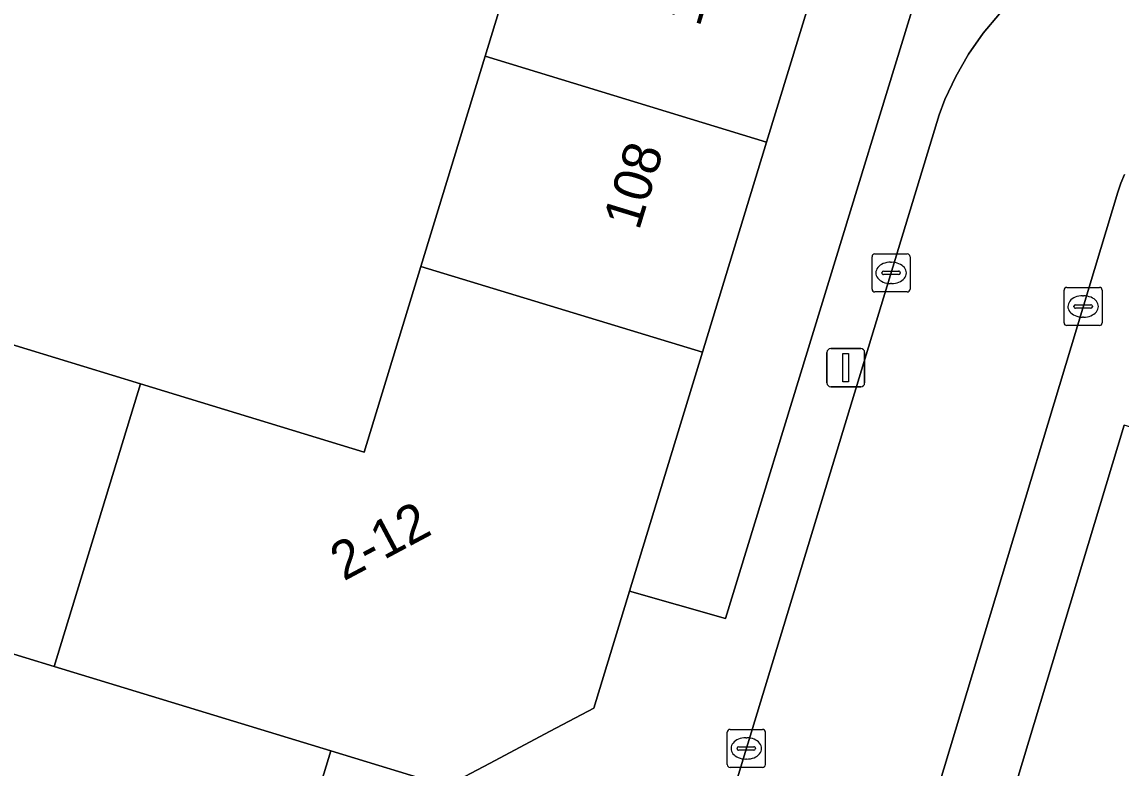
# Model space of a CAD drawing. Extents: x 160304 to 160955, y 383684 to 384161.
# Drawn here: x 160748.29 to 160777.16, y 383775.84 to 383795.43 of the extents above; entities that cross this region are included whole.
import ezdxf

# ---------------------------------------------------------------- set-up
doc = ezdxf.new("R2010")
doc.units = 0
for name, color, linetype in [('IMGEO_Erf', 7, 'Continuous'), ('IMGEO_Kolk', 7, 'Continuous'), ('IMGEO_Lichtmast', 7, 'Continuous'), ('IMGEO_Pand', 7, 'Continuous'), ('IMGEO_Pand_nummerreeks', 7, 'Continuous'), ('IMGEO_Rijbaan_lokaal_open', 7, 'Continuous'), ('IMGEO_Voetpad_open', 7, 'Continuous')]:
    doc.layers.add(name, color=color, linetype=linetype)

msp = doc.modelspace()

# ---------------------------------------------------------------- linework, layer by layer
at = {"layer": 'IMGEO_Erf'}
msp.add_lwpolyline([(160719.497, 383795.67), (160725.313, 383793.894), (160730.532, 383792.301), (160735.749, 383790.708), (160740.967, 383789.115), (160746.185, 383787.522), (160751.401, 383785.93), (160757.279, 383784.135), (160758.769, 383789.013), (160760.453, 383794.532), (160763.405, 383804.2)], dxfattribs=at)
for points in [[(160771.796, 383796.164), (160769.268, 383796.935), (160767.846, 383792.276), (160766.161, 383786.756), (160764.245, 383780.484), (160766.765, 383779.761)], [(160715.206, 383783.583), (160754.942, 383771.483), (160756.398, 383776.288), (160749.136, 383778.505), (160743.919, 383780.098), (160738.701, 383781.692), (160733.483, 383783.285), (160728.266, 383784.878), (160723.048, 383786.471), (160716.717, 383788.404)]]:
    msp.add_lwpolyline(points, close=True, dxfattribs=at)
at = {"layer": 'IMGEO_Kolk'}
for p, q in [((160770.617, 383788.416), (160770.617, 383789.268)), ((160770.692, 383789.342), (160771.544, 383789.342)), ((160771.618, 383789.268), (160771.618, 383788.416)), ((160770.919, 383788.885), (160771.317, 383788.885)), ((160771.105, 383789.122), (160771.13, 383789.122)), ((160770.876, 383788.836), (160770.876, 383788.848)), ((160771.314, 383788.799), (160770.916, 383788.799)), ((160771.36, 383788.848), (160771.36, 383788.836)), ((160771.544, 383788.342), (160770.692, 383788.342)), ((160771.128, 383788.562), (160771.103, 383788.562)), ((160775.661, 383787.534), (160775.661, 383788.386)), ((160775.736, 383788.46), (160776.588, 383788.46)), ((160776.662, 383788.386), (160776.662, 383787.534)), ((160776.149, 383788.24), (160776.174, 383788.24)), ((160775.92, 383787.954), (160775.92, 383787.966)), ((160776.358, 383787.917), (160775.96, 383787.917)), ((160775.963, 383788.003), (160776.361, 383788.003)), ((160776.404, 383787.966), (160776.404, 383787.954)), ((160776.588, 383787.46), (160775.736, 383787.46)), ((160776.172, 383787.68), (160776.147, 383787.68)), ((160766.813, 383775.927), (160766.813, 383776.779)), ((160766.888, 383776.853), (160767.74, 383776.853)), ((160767.814, 383776.779), (160767.814, 383775.927)), ((160767.301, 383776.633), (160767.326, 383776.633)), ((160767.072, 383776.347), (160767.072, 383776.359)), ((160767.51, 383776.31), (160767.112, 383776.31)), ((160767.115, 383776.396), (160767.513, 383776.396)), ((160767.556, 383776.359), (160767.556, 383776.347)), ((160767.324, 383776.073), (160767.299, 383776.073)), ((160767.74, 383775.853), (160766.888, 383775.853))]:
    msp.add_line(p, q, dxfattribs=at)
for points in [[(160770.617, 383788.416), (160770.617, 383789.268)], [(160770.692, 383789.342), (160771.544, 383789.342)], [(160771.618, 383789.268), (160771.618, 383788.416)], [(160771.544, 383788.342), (160770.692, 383788.342)], [(160775.661, 383787.534), (160775.661, 383788.386)], [(160775.736, 383788.46), (160776.588, 383788.46)], [(160776.662, 383788.386), (160776.662, 383787.534)], [(160776.588, 383787.46), (160775.736, 383787.46)], [(160766.813, 383775.927), (160766.813, 383776.779)], [(160766.888, 383776.853), (160767.74, 383776.853)], [(160767.814, 383776.779), (160767.814, 383775.927)], [(160767.74, 383775.853), (160766.888, 383775.853)]]:
    msp.add_lwpolyline(points, dxfattribs=at)
for centre, radius, start, end in [((160770.694, 383789.266), 0.0765, 91.552, 178.448), ((160770.694, 383789.266), 0.0765, 91.552, 178.448), ((160771.542, 383789.266), 0.0765, 1.552, 88.448), ((160771.542, 383789.266), 0.0765, 1.552, 88.448), ((160770.916, 383788.845), 0.0403, 85.8775, 175.7526), ((160771.321, 383788.847), 0.0386, 1.7309, 96.639), ((160770.913, 383788.835), 0.0366, 178.938, 274.7102), ((160771.317, 383788.842), 0.043, 264.8664, 352.4533), ((160770.694, 383788.418), 0.0765, 181.552, 268.448), ((160770.694, 383788.418), 0.0765, 181.552, 268.448), ((160771.542, 383788.418), 0.0765, 271.552, 358.448), ((160771.542, 383788.418), 0.0765, 271.552, 358.448), ((160775.738, 383788.384), 0.0765, 91.552, 178.448), ((160775.738, 383788.384), 0.0765, 91.552, 178.448), ((160776.586, 383788.384), 0.0765, 1.552, 88.448), ((160776.586, 383788.384), 0.0765, 1.552, 88.448), ((160775.96, 383787.963), 0.0403, 85.8775, 175.7526), ((160775.957, 383787.953), 0.0366, 178.938, 274.7102), ((160776.361, 383787.96), 0.043, 264.8664, 352.4533), ((160776.365, 383787.965), 0.0386, 1.7309, 96.639), ((160775.738, 383787.536), 0.0765, 181.552, 268.448), ((160775.738, 383787.536), 0.0765, 181.552, 268.448), ((160776.586, 383787.536), 0.0765, 271.552, 358.448), ((160776.586, 383787.536), 0.0765, 271.552, 358.448), ((160766.89, 383776.777), 0.0765, 91.552, 178.448), ((160766.89, 383776.777), 0.0765, 91.552, 178.448), ((160767.738, 383776.777), 0.0765, 1.552, 88.448), ((160767.738, 383776.777), 0.0765, 1.552, 88.448), ((160767.112, 383776.356), 0.0403, 85.8775, 175.7526), ((160767.109, 383776.346), 0.0366, 178.938, 274.7102), ((160767.513, 383776.353), 0.043, 264.8664, 352.4533), ((160767.517, 383776.358), 0.0386, 1.7309, 96.639), ((160766.89, 383775.929), 0.0765, 181.552, 268.448), ((160766.89, 383775.929), 0.0765, 181.552, 268.448), ((160767.738, 383775.929), 0.0765, 271.552, 358.448), ((160767.738, 383775.929), 0.0765, 271.552, 358.448)]:
    msp.add_arc(centre, radius, start, end, dxfattribs=at)
for centre, major_axis, ratio, start_param, end_param in [((160771.104, 383788.842), (-0.387, 0.002), 0.722429, 4.712389, 7.853982), ((160771.129, 383788.842), (-0.39, 0.002), 0.717154, 1.570796, 4.712389), ((160776.148, 383787.96), (-0.387, 0.002), 0.722429, 4.712389, 7.853982), ((160776.173, 383787.96), (-0.39, 0.002), 0.717154, 1.570796, 4.712389), ((160767.3, 383776.353), (-0.387, 0.002), 0.722429, 4.712389, 7.853982), ((160767.325, 383776.353), (-0.39, 0.002), 0.717154, 1.570796, 4.712389)]:
    msp.add_ellipse(centre, major_axis=major_axis, ratio=ratio, start_param=start_param, end_param=end_param, dxfattribs=at)
at = {"layer": 'IMGEO_Lichtmast'}
for p, q in [((160769.433, 383785.953), (160769.433, 383786.753)), ((160769.433, 383786.753), (160769.433, 383785.953)), ((160769.533, 383786.853), (160770.323, 383786.853)), ((160770.323, 383786.853), (160769.533, 383786.853)), ((160770.423, 383786.753), (160770.423, 383785.953)), ((160770.423, 383785.953), (160770.423, 383786.753)), ((160770.323, 383785.853), (160769.533, 383785.853)), ((160769.533, 383785.853), (160770.323, 383785.853))]:
    msp.add_line(p, q, dxfattribs=at)
msp.add_lwpolyline([(160769.853, 383786.728), (160770.003, 383786.728), (160770.003, 383785.978), (160769.853, 383785.978), (160769.853, 383786.728)], dxfattribs=at)
for centre, start, end in [((160769.533, 383786.753), 90, 180), ((160769.533, 383786.753), 90, 180), ((160770.323, 383786.753), 0, 90), ((160770.323, 383786.753), 360, 90), ((160769.533, 383785.953), 180, 270), ((160769.533, 383785.953), 180, 270), ((160770.323, 383785.953), 270, 0), ((160770.323, 383785.953), 270, 0)]:
    msp.add_arc(centre, 0.1, start, end, dxfattribs=at)
at = {"layer": 'IMGEO_Pand'}
for points in [[(160769.65, 383798.186), (160769.248, 383798.616), (160769.395, 383799.097), (160767.315, 383803.007), (160763.405, 383804.2), (160760.453, 383794.532), (160767.846, 383792.276), (160769.268, 383796.935)], [(160766.161, 383786.756), (160767.846, 383792.276), (160760.453, 383794.532), (160758.769, 383789.013)], [(160766.161, 383786.756), (160758.769, 383789.013), (160757.279, 383784.135), (160751.401, 383785.93), (160749.136, 383778.505), (160756.398, 383776.288), (160759.444, 383775.358), (160760.572, 383775.958), (160762.161, 383776.804), (160763.308, 383777.414), (160764.245, 383780.484)], [(160746.185, 383787.522), (160743.919, 383780.098), (160749.136, 383778.505), (160751.401, 383785.93)], [(160813.163, 383770.872), (160805.672, 383776.872), (160804.54, 383776.607), (160797.793, 383778.642), (160784.234, 383782.732), (160777.24, 383784.841), (160773.791, 383773.407), (160779.78, 383771.6), (160779.268, 383769.903), (160784.393, 383768.357), (160784.903, 383770.046), (160790.104, 383768.477), (160789.577, 383766.73), (160794.646, 383765.201), (160795.16, 383766.904), (160801.23, 383765.073), (160801.916, 383767.349), (160806.789, 383765.88), (160809.79, 383766.584)]]:
    msp.add_lwpolyline(points, close=True, dxfattribs=at)
at = {"layer": 'IMGEO_Rijbaan_lokaal_open'}
for points in [[(160773.968, 383795.648), (160773.535, 383795.135), (160773.149, 383794.585), (160772.815, 383794.003), (160772.533, 383793.394), (160772.384, 383792.997), (160766.528, 383773.769)], [(160777.074, 383790.964), (160777.154, 383791.201), (160777.252, 383791.424)], [(160768.544, 383762.699), (160777.074, 383790.964)]]:
    msp.add_lwpolyline(points, dxfattribs=at)
at = {"layer": 'IMGEO_Voetpad_open'}
for points in [[(160771.796, 383796.164), (160766.765, 383779.761), (160764.245, 383780.484), (160763.308, 383777.414), (160762.161, 383776.804), (160760.572, 383775.958), (160759.444, 383775.358), (160756.398, 383776.288), (160754.942, 383771.483)], [(160766.528, 383773.769), (160772.384, 383792.997), (160772.533, 383793.394), (160772.815, 383794.003), (160773.149, 383794.585), (160773.535, 383795.135), (160773.968, 383795.648)], [(160777.252, 383791.424), (160777.154, 383791.201), (160777.074, 383790.964), (160768.544, 383762.699), (160770.275, 383762.066), (160771.703, 383766.673), (160773.791, 383773.407), (160777.24, 383784.841)]]:
    msp.add_lwpolyline(points, dxfattribs=at)

# ---------------------------------------------------------------- texts
at = {"layer": 'IMGEO_Pand_nummerreeks'}
for s, rotation, p in [('109', 73.0235, (160766.083, 383795.283)), ('108', 73.0218, (160764.495, 383789.935)), ('2-12', 28.0291, (160756.742, 383780.738))]:
    msp.add_text(s, height=1, rotation=rotation, dxfattribs=at).set_placement(p)

doc.saveas('drawing.dxf')
